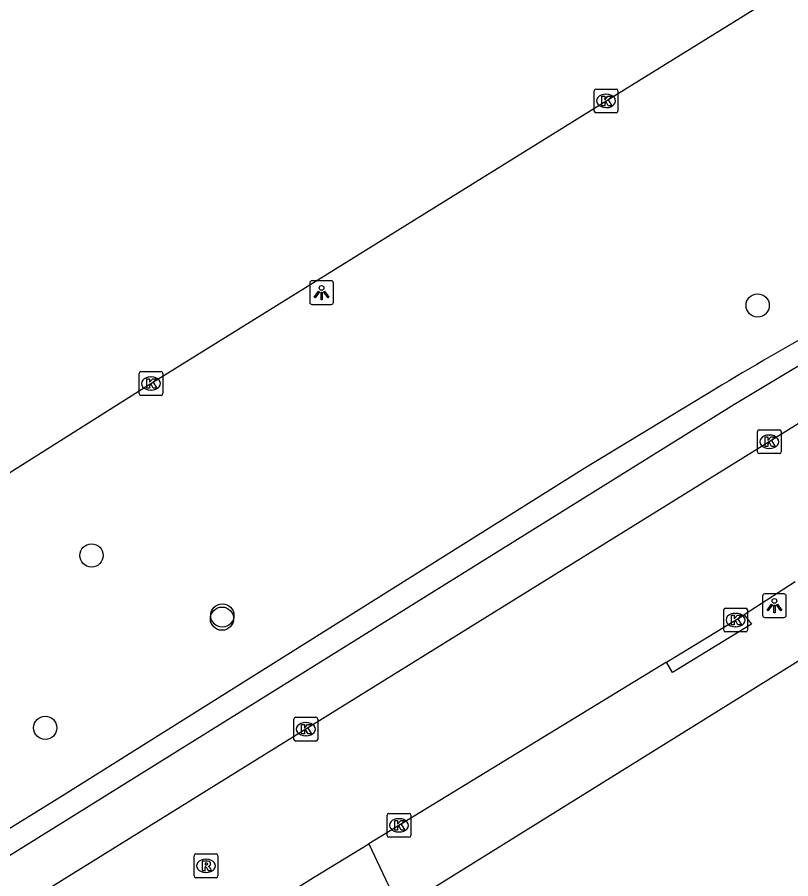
# Model space of a CAD drawing. Extents: x 160037 to 160839, y 385326 to 386441.
# Drawn here: x 160461.12 to 160493.67, y 386357 to 386393.26 of the extents above; entities that cross this region are included whole.
import ezdxf

# ---------------------------------------------------------------- set-up
doc = ezdxf.new("R2010")
doc.units = 0
for name, color, linetype in [('IMGEO_Boom', 7, 'Continuous'), ('IMGEO_Kolk', 7, 'Continuous'), ('IMGEO_Lichtpunt', 7, 'Continuous'), ('IMGEO_Rijbaan_lokaal_open', 7, 'Continuous'), ('IMGEO_Rijbaan_regionaal_gesloten', 7, 'Continuous'), ('IMGEO_Rioolput', 7, 'Continuous'), ('IMGEO_Voetpad_open', 7, 'Continuous')]:
    doc.layers.add(name, color=color, linetype=linetype)

msp = doc.modelspace()

# ---------------------------------------------------------------- linework, layer by layer
at = {"layer": 'IMGEO_Boom'}
for centre in [(160492.274, 386381.13), (160464.249, 386370.611), (160469.739, 386367.947), (160469.753, 386368.082), (160462.303, 386363.354)]:
    msp.add_circle(centre, 0.489, dxfattribs=at)
at = {"layer": 'IMGEO_Kolk'}
for p, q in [((160485.395, 386389.312), (160485.395, 386390.164)), ((160485.47, 386390.238), (160486.322, 386390.238)), ((160486.396, 386390.164), (160486.396, 386389.312)), ((160485.883, 386390.018), (160485.908, 386390.018)), ((160485.906, 386389.458), (160485.881, 386389.458)), ((160486.322, 386389.238), (160485.47, 386389.238)), ((160466.25, 386377.421), (160466.25, 386378.273)), ((160466.325, 386378.347), (160467.177, 386378.347)), ((160467.251, 386378.273), (160467.251, 386377.421)), ((160466.738, 386378.127), (160466.763, 386378.127)), ((160466.761, 386377.567), (160466.736, 386377.567)), ((160467.177, 386377.347), (160466.325, 386377.347)), ((160492.264, 386374.969), (160492.264, 386375.821)), ((160492.339, 386375.895), (160493.191, 386375.895)), ((160492.752, 386375.675), (160492.777, 386375.675)), ((160493.265, 386375.821), (160493.265, 386374.969)), ((160492.775, 386375.115), (160492.75, 386375.115)), ((160493.191, 386374.895), (160492.339, 386374.895)), ((160490.921, 386368.391), (160491.773, 386368.391)), ((160490.846, 386367.465), (160490.846, 386368.317)), ((160491.334, 386368.171), (160491.359, 386368.171)), ((160491.847, 386368.317), (160491.847, 386367.465)), ((160491.773, 386367.391), (160490.921, 386367.391)), ((160491.357, 386367.611), (160491.332, 386367.611)), ((160472.764, 386362.87), (160472.764, 386363.722)), ((160472.839, 386363.796), (160473.691, 386363.796)), ((160473.765, 386363.722), (160473.765, 386362.87)), ((160473.252, 386363.576), (160473.277, 386363.576)), ((160473.275, 386363.016), (160473.25, 386363.016)), ((160473.691, 386362.796), (160472.839, 386362.796)), ((160476.76, 386359.75), (160477.612, 386359.75)), ((160476.685, 386358.824), (160476.685, 386359.676)), ((160477.173, 386359.53), (160477.198, 386359.53)), ((160477.686, 386359.676), (160477.686, 386358.824)), ((160477.196, 386358.97), (160477.171, 386358.97)), ((160477.612, 386358.75), (160476.76, 386358.75))]:
    msp.add_line(p, q, dxfattribs=at)
for points in [[(160485.395, 386389.312), (160485.395, 386390.164)], [(160485.47, 386390.238), (160486.322, 386390.238)], [(160486.396, 386390.164), (160486.396, 386389.312)], [(160485.716, 386389.938), (160485.839, 386389.938), (160485.839, 386389.787), (160485.969, 386389.938), (160486.133, 386389.938), (160485.987, 386389.787), (160486.14, 386389.538), (160485.988, 386389.538), (160485.903, 386389.702), (160485.839, 386389.635), (160485.839, 386389.538), (160485.716, 386389.538), (160485.716, 386389.938)], [(160486.322, 386389.238), (160485.47, 386389.238)], [(160466.25, 386377.421), (160466.25, 386378.273)], [(160466.325, 386378.347), (160467.177, 386378.347)], [(160467.251, 386378.273), (160467.251, 386377.421)], [(160466.571, 386378.047), (160466.694, 386378.047), (160466.694, 386377.896), (160466.824, 386378.047), (160466.988, 386378.047), (160466.842, 386377.896), (160466.995, 386377.647), (160466.843, 386377.647), (160466.758, 386377.811), (160466.694, 386377.744), (160466.694, 386377.647), (160466.571, 386377.647), (160466.571, 386378.047)], [(160467.177, 386377.347), (160466.325, 386377.347)], [(160492.264, 386374.969), (160492.264, 386375.821)], [(160492.339, 386375.895), (160493.191, 386375.895)], [(160493.265, 386375.821), (160493.265, 386374.969)], [(160492.585, 386375.595), (160492.708, 386375.595), (160492.708, 386375.444), (160492.838, 386375.595), (160493.002, 386375.595), (160492.856, 386375.444), (160493.009, 386375.195), (160492.857, 386375.195), (160492.772, 386375.359), (160492.708, 386375.292), (160492.708, 386375.195), (160492.585, 386375.195), (160492.585, 386375.595)], [(160493.191, 386374.895), (160492.339, 386374.895)], [(160490.921, 386368.391), (160491.773, 386368.391)], [(160490.846, 386367.465), (160490.846, 386368.317)], [(160491.167, 386368.091), (160491.29, 386368.091), (160491.29, 386367.94), (160491.42, 386368.091), (160491.584, 386368.091), (160491.438, 386367.94), (160491.591, 386367.691), (160491.439, 386367.691), (160491.354, 386367.855), (160491.29, 386367.788), (160491.29, 386367.691), (160491.167, 386367.691), (160491.167, 386368.091)], [(160491.847, 386368.317), (160491.847, 386367.465)], [(160491.773, 386367.391), (160490.921, 386367.391)], [(160472.764, 386362.87), (160472.764, 386363.722)], [(160472.839, 386363.796), (160473.691, 386363.796)], [(160473.765, 386363.722), (160473.765, 386362.87)], [(160473.085, 386363.496), (160473.208, 386363.496), (160473.208, 386363.345), (160473.338, 386363.496), (160473.502, 386363.496), (160473.356, 386363.345), (160473.509, 386363.096), (160473.357, 386363.096), (160473.272, 386363.26), (160473.208, 386363.193), (160473.208, 386363.096), (160473.085, 386363.096), (160473.085, 386363.496)], [(160473.691, 386362.796), (160472.839, 386362.796)], [(160476.76, 386359.75), (160477.612, 386359.75)], [(160476.685, 386358.824), (160476.685, 386359.676)], [(160477.006, 386359.45), (160477.129, 386359.45), (160477.129, 386359.299), (160477.259, 386359.45), (160477.423, 386359.45), (160477.277, 386359.299), (160477.43, 386359.05), (160477.278, 386359.05), (160477.193, 386359.214), (160477.129, 386359.147), (160477.129, 386359.05), (160477.006, 386359.05), (160477.006, 386359.45)], [(160477.686, 386359.676), (160477.686, 386358.824)], [(160477.612, 386358.75), (160476.76, 386358.75)]]:
    msp.add_lwpolyline(points, dxfattribs=at)
for centre, start, end in [((160485.472, 386390.162), 91.552, 178.448), ((160485.472, 386390.162), 91.552, 178.448), ((160486.32, 386390.162), 1.552, 88.448), ((160486.32, 386390.162), 1.552, 88.448), ((160485.472, 386389.314), 181.552, 268.448), ((160485.472, 386389.314), 181.552, 268.448), ((160486.32, 386389.314), 271.552, 358.448), ((160486.32, 386389.314), 271.552, 358.448), ((160466.327, 386378.271), 91.552, 178.448), ((160466.327, 386378.271), 91.552, 178.448), ((160467.175, 386378.271), 1.552, 88.448), ((160467.175, 386378.271), 1.552, 88.448), ((160466.327, 386377.423), 181.552, 268.448), ((160466.327, 386377.423), 181.552, 268.448), ((160467.175, 386377.423), 271.552, 358.448), ((160467.175, 386377.423), 271.552, 358.448), ((160492.341, 386375.819), 91.552, 178.448), ((160492.341, 386375.819), 91.552, 178.448), ((160493.189, 386375.819), 1.552, 88.448), ((160493.189, 386375.819), 1.552, 88.448), ((160492.341, 386374.971), 181.552, 268.448), ((160492.341, 386374.971), 181.552, 268.448), ((160493.189, 386374.971), 271.552, 358.448), ((160493.189, 386374.971), 271.552, 358.448), ((160490.923, 386368.315), 91.552, 178.448), ((160490.923, 386368.315), 91.552, 178.448), ((160491.771, 386368.315), 1.552, 88.448), ((160491.771, 386368.315), 1.552, 88.448), ((160490.923, 386367.467), 181.552, 268.448), ((160490.923, 386367.467), 181.552, 268.448), ((160491.771, 386367.467), 271.552, 358.448), ((160491.771, 386367.467), 271.552, 358.448), ((160472.841, 386363.72), 91.552, 178.448), ((160472.841, 386363.72), 91.552, 178.448), ((160473.689, 386363.72), 1.552, 88.448), ((160473.689, 386363.72), 1.552, 88.448), ((160472.841, 386362.872), 181.552, 268.448), ((160472.841, 386362.872), 181.552, 268.448), ((160473.689, 386362.872), 271.552, 358.448), ((160473.689, 386362.872), 271.552, 358.448), ((160476.762, 386359.674), 91.552, 178.448), ((160476.762, 386359.674), 91.552, 178.448), ((160477.61, 386359.674), 1.552, 88.448), ((160477.61, 386359.674), 1.552, 88.448), ((160476.762, 386358.826), 181.552, 268.448), ((160476.762, 386358.826), 181.552, 268.448), ((160477.61, 386358.826), 271.552, 358.448), ((160477.61, 386358.826), 271.552, 358.448)]:
    msp.add_arc(centre, 0.0765, start, end, dxfattribs=at)
for centre, major_axis, ratio, start_param, end_param in [((160485.882, 386389.738), (-0.387, 0.002), 0.722429, 4.712389, 7.853982), ((160485.907, 386389.738), (-0.39, 0.002), 0.717154, 1.570796, 4.712389), ((160466.737, 386377.847), (-0.387, 0.002), 0.722429, 4.712389, 7.853982), ((160466.762, 386377.847), (-0.39, 0.002), 0.717154, 1.570796, 4.712389), ((160492.751, 386375.395), (-0.387, 0.002), 0.722429, 4.712389, 7.853982), ((160492.776, 386375.395), (-0.39, 0.002), 0.717154, 1.570796, 4.712389), ((160491.333, 386367.891), (-0.387, 0.002), 0.722429, 4.712389, 7.853982), ((160491.358, 386367.891), (-0.39, 0.002), 0.717154, 1.570796, 4.712389), ((160473.251, 386363.296), (-0.387, 0.002), 0.722429, 4.712389, 7.853982), ((160473.276, 386363.296), (-0.39, 0.002), 0.717154, 1.570796, 4.712389), ((160477.172, 386359.25), (-0.387, 0.002), 0.722429, 4.712389, 7.853982), ((160477.197, 386359.25), (-0.39, 0.002), 0.717154, 1.570796, 4.712389)]:
    msp.add_ellipse(centre, major_axis=major_axis, ratio=ratio, start_param=start_param, end_param=end_param, dxfattribs=at)
at = {"layer": 'IMGEO_Lichtpunt'}
for p, q in [((160474.33, 386382.167), (160473.522, 386382.167)), ((160474.33, 386382.167), (160473.522, 386382.167)), ((160473.428, 386382.072), (160473.428, 386381.265)), ((160473.428, 386382.072), (160473.428, 386381.265)), ((160474.424, 386381.265), (160474.424, 386382.072)), ((160474.424, 386381.265), (160474.424, 386382.072)), ((160473.522, 386381.171), (160474.33, 386381.171)), ((160473.522, 386381.171), (160474.33, 386381.171)), ((160492.481, 386368.899), (160492.481, 386368.092)), ((160492.481, 386368.899), (160492.481, 386368.092)), ((160493.383, 386368.994), (160492.575, 386368.994)), ((160493.383, 386368.994), (160492.575, 386368.994)), ((160493.477, 386368.092), (160493.477, 386368.899)), ((160493.477, 386368.092), (160493.477, 386368.899)), ((160492.575, 386367.998), (160493.383, 386367.998)), ((160492.575, 386367.998), (160493.383, 386367.998))]:
    msp.add_line(p, q, dxfattribs=at)
for points in [[(160473.802, 386381.736), (160473.841, 386381.708), (160473.653, 386381.446), (160473.615, 386381.473), (160473.802, 386381.736)], [(160473.904, 386381.688), (160473.951, 386381.688), (160473.951, 386381.366), (160473.904, 386381.366), (160473.904, 386381.688)], [(160474.014, 386381.708), (160474.052, 386381.735), (160474.239, 386381.473), (160474.2, 386381.445), (160474.014, 386381.708)], [(160492.855, 386368.563), (160492.894, 386368.535), (160492.706, 386368.273), (160492.668, 386368.3), (160492.855, 386368.563)], [(160492.957, 386368.515), (160493.004, 386368.515), (160493.004, 386368.193), (160492.957, 386368.193), (160492.957, 386368.515)], [(160493.067, 386368.535), (160493.105, 386368.562), (160493.292, 386368.3), (160493.253, 386368.272), (160493.067, 386368.535)]]:
    msp.add_lwpolyline(points, dxfattribs=at)
for centre in [(160473.927, 386381.87), (160492.98, 386368.697)]:
    msp.add_circle(centre, 0.0994, dxfattribs=at)
for centre, start, end in [((160473.522, 386382.072), 90, 180), ((160473.522, 386382.072), 90, 180), ((160474.33, 386382.072), 0, 90), ((160474.33, 386382.072), 0, 90), ((160473.522, 386381.265), 180, 270), ((160473.522, 386381.265), 180, 270), ((160474.33, 386381.265), 270, 0), ((160474.33, 386381.265), 270, 360), ((160492.575, 386368.899), 90, 180), ((160492.575, 386368.899), 90, 180), ((160493.383, 386368.899), 0, 90), ((160493.383, 386368.899), 0, 90), ((160492.575, 386368.092), 180, 270), ((160492.575, 386368.092), 180, 270), ((160493.383, 386368.092), 270, 0), ((160493.383, 386368.092), 270, 360)]:
    msp.add_arc(centre, 0.0946, start, end, dxfattribs=at)
at = {"layer": 'IMGEO_Rijbaan_lokaal_open'}
for points in [[(160494.973, 386376.764), (160473.261, 386363.294), (160456.063, 386352.621), (160446.537, 386346.545), (160434.965, 386339.324)], [(160493.857, 386369.5), (160491.7, 386368.105)], [(160488.433, 386366.112), (160491.7, 386368.105)], [(160488.433, 386366.112), (160475.918, 386358.478)], [(160469.08, 386354.219), (160473.595, 386357.061), (160475.918, 386358.478)]]:
    msp.add_lwpolyline(points, dxfattribs=at)
at = {"layer": 'IMGEO_Rijbaan_regionaal_gesloten'}
msp.add_lwpolyline([(160367.673, 386316.234), (160373.033, 386319.565), (160405.661, 386339.842), (160426.458, 386352.78), (160454.717, 386370.262), (160466.628, 386377.779), (160485.79, 386389.673), (160500, 386398.48), (160519.898, 386410.812), (160536.553, 386421.109), (160549.768, 386429.187)], dxfattribs=at)
at = {"layer": 'IMGEO_Rioolput'}
for p, q in [((160468.565, 386357.12), (160468.565, 386357.972)), ((160468.64, 386358.046), (160469.492, 386358.046)), ((160469.566, 386357.972), (160469.566, 386357.12)), ((160469.053, 386357.826), (160469.078, 386357.826)), ((160469.076, 386357.266), (160469.051, 386357.266)), ((160469.492, 386357.046), (160468.64, 386357.046))]:
    msp.add_line(p, q, dxfattribs=at)
for points in [[(160468.565, 386357.12), (160468.565, 386357.972)], [(160468.64, 386358.046), (160469.492, 386358.046)], [(160469.566, 386357.972), (160469.566, 386357.12)], [(160469.154, 386357.744), (160468.902, 386357.746), (160468.902, 386357.346)], [(160469.08, 386357.665), (160469.026, 386357.665), (160469.026, 386357.584)], [(160469.026, 386357.584), (160469.078, 386357.584)], [(160468.902, 386357.346), (160469.026, 386357.346), (160469.026, 386357.508), (160469.037, 386357.508)], [(160469.084, 386357.479), (160469.155, 386357.346), (160469.295, 386357.346), (160469.23, 386357.472)], [(160469.492, 386357.046), (160468.64, 386357.046)]]:
    msp.add_lwpolyline(points, dxfattribs=at)
for centre, radius, start, end in [((160468.642, 386357.97), 0.0765, 91.552, 178.448), ((160468.642, 386357.97), 0.0765, 91.552, 178.448), ((160469.49, 386357.97), 0.0765, 1.552, 88.448), ((160469.49, 386357.97), 0.0765, 1.552, 88.448), ((160469.062, 386357.773), 0.19, 274.7715, 282.9687), ((160469.086, 386357.569), 0.0964, 77.0061, 93.1865), ((160469.1, 386357.626), 0.0378, 276.6634, 79.6772), ((160469.153, 386357.634), 0.109, 350.3612, 89.416), ((160469.151, 386357.634), 0.112, 277.5842, 350.9817), ((160469.135, 386357.419), 0.108, 29.5134, 73.7905), ((160469.036, 386357.455), 0.0533, 26.0293, 88.6989), ((160468.642, 386357.122), 0.0765, 181.552, 268.448), ((160468.642, 386357.122), 0.0765, 181.552, 268.448), ((160469.49, 386357.122), 0.0765, 271.552, 358.448), ((160469.49, 386357.122), 0.0765, 271.552, 358.448)]:
    msp.add_arc(centre, radius, start, end, dxfattribs=at)
for centre, major_axis, ratio, start_param, end_param in [((160469.052, 386357.546), (-0.387, 0.002), 0.722429, 4.712389, 7.853982), ((160469.077, 386357.546), (-0.39, 0.002), 0.717154, 1.570796, 4.712389)]:
    msp.add_ellipse(centre, major_axis=major_axis, ratio=ratio, start_param=start_param, end_param=end_param, dxfattribs=at)
at = {"layer": 'IMGEO_Voetpad_open'}
for points in [[(160433.911, 386341.024), (160445.481, 386348.243), (160456.299, 386355.189), (160491.267, 386376.96), (160493.451, 386378.266), (160495.63, 386379.566), (160500, 386381.861)], [(160490.493, 386377.61), (160485.01, 386374.289), (160462.986, 386360.46), (160442.24, 386347.645), (160419.325, 386333.262), (160400.825, 386321.832), (160378.982, 386308.281), (160366.485, 386300.541)], [(160477.207, 386355.738), (160497.076, 386368.094), (160500, 386369.65), (160501.81, 386370.613)], [(160491.7, 386368.105), (160492.014, 386367.714), (160488.693, 386365.685), (160488.433, 386366.112)], [(160475.918, 386358.478), (160477.207, 386355.738)]]:
    msp.add_lwpolyline(points, dxfattribs=at)
msp.add_arc((160558.018, 386266.164), 130.307, 116.43897, 121.21177, dxfattribs=at)

doc.saveas('drawing.dxf')
